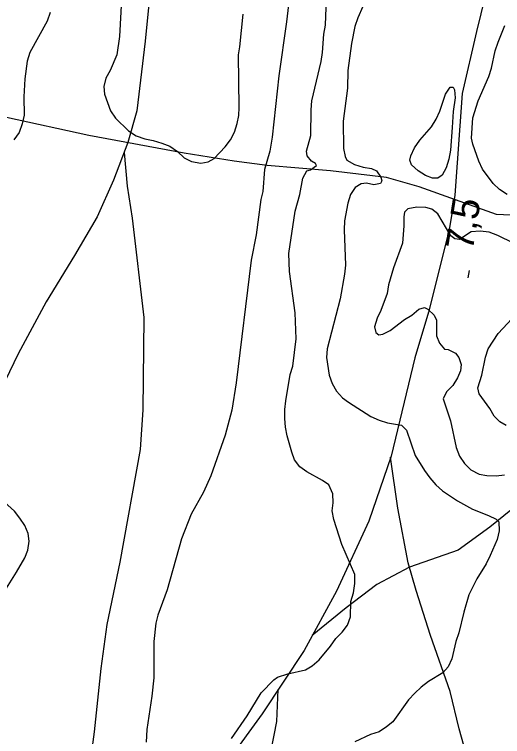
# Model space of a CAD drawing. Extents: x 282461 to 284471, y 5554090 to 5557646.
# Drawn here: x 282735.2 to 282787.8, y 5554817.6 to 5554895.5 of the extents above; entities that cross this region are included whole.
import ezdxf

# ---------------------------------------------------------------- set-up
doc = ezdxf.new("R2010")
doc.units = 0
for name, color, linetype in [('Niveau 1', 7, 'Continuous'), ('Niveau 2', 7, 'Continuous'), ('Niveau 22', 7, 'Continuous'), ('Niveau 3', 7, 'Continuous')]:
    doc.layers.add(name, color=color, linetype=linetype)

msp = doc.modelspace()

# ---------------------------------------------------------------- linework, layer by layer
at = {"layer": 'Niveau 1'}
for points in [[(282765.58, 5554860.49), (282765.49, 5554863.27), (282764.86, 5554867.76), (282764.78, 5554869.67), (282765.47, 5554874.24), (282765.97, 5554876.03), (282766.29, 5554877.82), (282766.74, 5554878.58), (282767.14, 5554878.7), (282767.77, 5554879.16), (282767.65, 5554879.39), (282767.25, 5554879.62), (282766.78, 5554880.2), (282766.71, 5554880.71), (282767.15, 5554882.39), (282767.18, 5554885.16), (282767.28, 5554886.15), (282768.27, 5554890.37), (282768.43, 5554891.35), (282768.57, 5554893.32), (282768.74, 5554894.3), (282768.95, 5554899.96)], [(282758.61, 5554817.39), (282760.3, 5554819.85), (282761.82, 5554822.31), (282763.18, 5554823.72), (282763.58, 5554824.01), (282764.67, 5554824.38), (282766.57, 5554824.81), (282767.32, 5554825.23), (282768.06, 5554825.88), (282769.3, 5554827.35), (282769.87, 5554828.16), (282770.55, 5554828.87), (282771.11, 5554829.63), (282771.45, 5554830.5), (282771.47, 5554832.18), (282771.75, 5554833.11), (282771.9, 5554834.1), (282771.89, 5554835.08), (282770.5, 5554838.3), (282769.65, 5554841.01), (282769.46, 5554841.93), (282769.56, 5554842.8), (282769.55, 5554843.78), (282769.12, 5554844.76), (282768.43, 5554845.22), (282766.74, 5554846.13), (282765.99, 5554846.7), (282765.4, 5554847.44), (282765.1, 5554848.25), (282764.62, 5554850.04), (282764.43, 5554850.96), (282764.36, 5554851.88), (282764.35, 5554852.86), (282764.46, 5554853.79), (282764.94, 5554856.62), (282765.22, 5554857.55), (282765.58, 5554860.49)]]:
    msp.add_lwpolyline(points, dxfattribs=at)
at = {"layer": 'Niveau 2'}
for points in [[(282765.41, 5554902.01), (282764.52, 5554894.67), (282763.72, 5554888.82), (282763, 5554882.23), (282762.73, 5554880.72), (282762.18, 5554878.75), (282761.98, 5554876.38), (282761.76, 5554875.51), (282761.28, 5554871.7), (282760.74, 5554868.98), (282759.12, 5554855.73), (282758.64, 5554852.78), (282757.92, 5554850.11), (282756.36, 5554845.71), (282755.57, 5554843.97), (282754.27, 5554841.59), (282753.21, 5554838.92), (282751.66, 5554833.42), (282750.66, 5554830.69), (282750.44, 5554829.83), (282750.23, 5554827.86), (282750.22, 5554823.93), (282750.02, 5554821.96), (282749.49, 5554818.38), (282749.39, 5554816.99)], [(282773.31, 5554897.58), (282772.24, 5554895.09), (282771.91, 5554894.16), (282771.53, 5554892.31), (282771.16, 5554889.42), (282771.13, 5554887.52), (282770.65, 5554883.94), (282770.69, 5554881), (282770.87, 5554880.13), (282771.05, 5554879.73), (282771.86, 5554879.27), (282772.79, 5554878.99), (282773.71, 5554878.83), (282774.24, 5554878.6), (282774.71, 5554877.91), (282774.83, 5554877.51), (282774.66, 5554877.22), (282773.97, 5554877.1), (282773.16, 5554877.27), (282772.58, 5554877.2), (282771.95, 5554876.79), (282771.44, 5554876.04), (282771.17, 5554875.11), (282770.79, 5554873.21), (282770.74, 5554872.23), (282770.91, 5554868.42), (282770.8, 5554867.44), (282770.32, 5554864.78), (282768.94, 5554859.4), (282768.84, 5554858.48), (282769.15, 5554856.58), (282769.45, 5554855.66), (282769.92, 5554854.85), (282770.57, 5554854.11), (282771.21, 5554853.65), (282773.65, 5554852.11), (282774.52, 5554851.72), (282775.44, 5554851.44), (282776.94, 5554851.16), (282777.47, 5554850.65)], [(282746.75, 5554897.11), (282746.51, 5554893.06)], [(282739.05, 5554895.65), (282738.72, 5554894.73), (282736.85, 5554891.36), (282736.58, 5554890.43), (282736.31, 5554888.52), (282736.22, 5554886.56), (282736.25, 5554884.59), (282736.03, 5554883.67), (282735.69, 5554882.74), (282735.13, 5554881.92)], [(282746.51, 5554893.06), (282746.25, 5554891.09), (282745.52, 5554889.41), (282745.06, 5554888.59), (282744.85, 5554887.67), (282744.91, 5554886.86), (282745.57, 5554885.07), (282746.1, 5554884.26), (282747.5, 5554882.89), (282748.32, 5554882.38), (282749.25, 5554882.04), (282750.17, 5554881.87), (282751.1, 5554881.59), (282751.97, 5554881.25), (282752.79, 5554880.68), (282753.49, 5554879.99), (282754.3, 5554879.6), (282755.29, 5554879.43), (282756.1, 5554879.55), (282756.73, 5554879.91), (282757.92, 5554881.19), (282758.49, 5554881.95), (282758.94, 5554882.76), (282759.22, 5554883.69), (282759.38, 5554884.56), (282759.43, 5554885.42), (282759.36, 5554891.09), (282759.52, 5554891.96), (282759.88, 5554895.49)], [(282788.32, 5554876.03), (282787.51, 5554876.6), (282786.81, 5554877.23), (282785.69, 5554878.78), (282785.28, 5554879.64), (282784.62, 5554881.48), (282784.5, 5554882.11), (282784.64, 5554884.3), (282785.2, 5554886.15), (282786.37, 5554888.76), (282786.65, 5554889.68), (282787.03, 5554891.53), (282787.36, 5554892.46), (282788.09, 5554894.25)], [(282782.41, 5554883.25), (282782.21, 5554880.82), (282782.05, 5554879.84), (282781.77, 5554878.92), (282781.32, 5554878.11), (282780.87, 5554877.81), (282780.29, 5554877.81), (282779.54, 5554878.09), (282778.73, 5554878.6), (282778.03, 5554879.23), (282777.85, 5554879.75), (282777.96, 5554880.21), (282778.35, 5554881.08), (282778.91, 5554881.89), (282780.16, 5554883.34), (282780.67, 5554884.15), (282781.06, 5554885.02), (282781.67, 5554886.87), (282782.18, 5554887.63), (282782.53, 5554887.63), (282782.65, 5554887.34), (282782.72, 5554886.48), (282782.5, 5554884.98), (282782.41, 5554883.25)], [(282789.02, 5554870.79), (282787.34, 5554871.64), (282786.41, 5554871.98), (282785.43, 5554872.09), (282784.45, 5554872.02), (282783.2, 5554871.2), (282782.68, 5554871.26), (282782.27, 5554871.6), (282780.86, 5554873.95), (282780.22, 5554874.46), (282779.58, 5554874.63), (282778.6, 5554874.68), (282777.62, 5554874.5), (282777.28, 5554874.15), (282777.18, 5554873.63), (282777.19, 5554872.65), (282777.04, 5554870.8), (282776.09, 5554868.14), (282775.54, 5554866.29), (282775.38, 5554865.37), (282774.71, 5554863.52), (282774.32, 5554862.71), (282774.04, 5554861.78), (282774.16, 5554861.15), (282774.51, 5554860.92), (282774.91, 5554860.98), (282775.72, 5554861.39), (282777.26, 5554862.56), (282778.06, 5554863.03), (282778.8, 5554863.67), (282779.43, 5554863.85), (282779.78, 5554863.68), (282780.48, 5554863.05), (282780.71, 5554862.48), (282780.73, 5554860.8), (282781.03, 5554860), (282781.56, 5554859.37), (282781.96, 5554859.32), (282782.77, 5554858.92), (282783.12, 5554858.46), (282783.36, 5554857.71), (282783.32, 5554857.02), (282782.98, 5554856.27), (282782.47, 5554855.46), (282781.79, 5554854.76), (282781.45, 5554854.01), (282782.23, 5554851.65), (282782.84, 5554848.77), (282783.2, 5554847.85), (282783.73, 5554847.05), (282784.43, 5554846.37), (282785.3, 5554845.91), (282786.16, 5554845.75), (282787.14, 5554845.7), (282788.06, 5554845.82)], [(282788.23, 5554851.13), (282787.53, 5554851.52), (282786.95, 5554852.15), (282786.48, 5554852.96), (282785.3, 5554854.56), (282785.18, 5554855.19), (282785.62, 5554856.58), (282786, 5554858.49), (282786.28, 5554859.41), (282787.35, 5554861.04), (282789.34, 5554863.19)], [(282777.47, 5554850.65), (282778.42, 5554847.89), (282779.42, 5554846.28), (282780.01, 5554845.48), (282780.65, 5554844.73), (282781.35, 5554844.1), (282782.98, 5554843.02), (282784.61, 5554842.11), (282786.34, 5554841.44), (282787.16, 5554841.04), (282787.45, 5554840.75), (282787.46, 5554839.77), (282787.24, 5554838.85), (282786.51, 5554837.11), (282786.06, 5554836.24), (282785.05, 5554834.62), (282784.2, 5554832.88), (282783.65, 5554831.03), (282783.12, 5554828.78), (282782.79, 5554827.85), (282782.36, 5554826), (282781.97, 5554825.12), (282781.41, 5554824.48), (282779.86, 5554823.53), (282779.07, 5554822.94), (282778.38, 5554822.29), (282777.7, 5554821.58), (282776.01, 5554819.19), (282775.33, 5554818.66), (282774.53, 5554818.12), (282773.61, 5554817.82), (282771.89, 5554817.04)], [(282732.85, 5554831.3), (282735.4, 5554835.31), (282736.3, 5554836.88), (282736.64, 5554837.69), (282736.8, 5554838.67), (282736.67, 5554839.48), (282736.32, 5554840.35), (282735.79, 5554841.15), (282735.2, 5554841.9), (282733.8, 5554843.16)]]:
    msp.add_lwpolyline(points, dxfattribs=at)
at = {"layer": 'Niveau 22'}
for points in [[(282750.48, 5554904.49), (282749.28, 5554892.58), (282748.38, 5554885.07), (282747.44, 5554881.65), (282745.87, 5554877.6), (282744.13, 5554873.65), (282741.69, 5554869.48), (282738.63, 5554864.48), (282735.59, 5554858.85), (282732.76, 5554853.06)], [(282787.3, 5554902.89), (282785.02, 5554893.63), (282783.49, 5554886.93), (282782.71, 5554875.96), (282782.09, 5554872.24), (282779.87, 5554863.37), (282778.37, 5554858.45), (282775.81, 5554847.83), (282773.41, 5554840.82), (282769.93, 5554833.29), (282766.44, 5554826.9), (282761.91, 5554820.05), (282758.28, 5554815.06), (282751.27, 5554807.41), (282746.09, 5554801.12), (282743.62, 5554797.59), (282735.86, 5554785.14), (282732.9, 5554781.41)], [(282827.03, 5554896.85), (282822.64, 5554894.43), (282818.81, 5554892.6), (282811.72, 5554888.34), (282806.69, 5554885.63), (282799.28, 5554880.69), (282794.94, 5554876.19), (282793.61, 5554873.79), (282793.26, 5554871.93), (282793.18, 5554869.73), (282793.56, 5554865.9), (282793.75, 5554861.39), (282794.27, 5554857.7), (282794.22, 5554854.23), (282793.9, 5554850.51), (282793.48, 5554848.42), (282791.83, 5554845.29), (282789.48, 5554842.61), (282786.46, 5554840.17), (282783.04, 5554837.69), (282777.8, 5554835.87), (282774.27, 5554833.99), (282770.96, 5554831.5), (282767.31, 5554828.5)], [(282876.4, 5554870.61), (282871.98, 5554871.35), (282863.37, 5554870.72), (282851.36, 5554869.31), (282844.71, 5554869.64), (282838.74, 5554870.56), (282822.28, 5554873.95), (282814.13, 5554875.11), (282809.24, 5554875.27), (282805.86, 5554875.08), (282800.26, 5554874.47), (282796.92, 5554873.95), (282793.61, 5554873.79), (282791, 5554873.72), (282787.19, 5554873.89), (282778.86, 5554876.86), (282775.32, 5554877.89), (282769.3, 5554878.59), (282762.45, 5554879.16), (282758.91, 5554879.62), (282753.5, 5554880.51), (282743.23, 5554882.41), (282734.33, 5554884.36)], [(282747.02, 5554880.56), (282747.37, 5554876.95), (282747.88, 5554873.49), (282749.15, 5554862.77), (282749.04, 5554852.83), (282748.75, 5554848.55), (282746.57, 5554836.42), (282745.16, 5554829.7), (282744.52, 5554824.96), (282743.8, 5554818.13), (282742.96, 5554811.88), (282742.44, 5554806.91), (282741.71, 5554801.12), (282740.27, 5554794.2), (282739.43, 5554790.82), (282739.07, 5554787.45), (282736.155, 5554776.336), (282736.033, 5554772.805), (282734.44, 5554763.491)], [(282763.14, 5554744.73), (282766.44, 5554752.88), (282768.57, 5554756.26), (282770.05, 5554759.06), (282772.65, 5554765.13), (282775.21, 5554768.79), (282777.45, 5554771.73), (282779.73, 5554775.49), (282783.03, 5554782.49), (282785.83, 5554787.84), (282787.73, 5554793.3), (282787.68, 5554799.61), (282786.97, 5554803.74), (282786.15, 5554807.75), (282783.17, 5554818.44), (282782.18, 5554822.47), (282780.08, 5554828.5), (282778.53, 5554833.35), (282777.67, 5554836.34), (282776.53, 5554842.22), (282775.77, 5554847.72)], [(282759.83, 5554730.98), (282758.38, 5554740.26), (282757.25, 5554745.68), (282756.23, 5554751.79), (282754.71, 5554759.4), (282753.6, 5554763.43), (282751.99, 5554768.44), (282749.6, 5554773.32), (282748.68, 5554776.68), (282748.18, 5554780.15), (282748.4, 5554782.36), (282749.13, 5554786), (282750.9, 5554789.48), (282753.65, 5554792.73), (282756.24, 5554795.31), (282758.07, 5554798.47), (282760.03, 5554802.88), (282761.17, 5554807.27), (282762.14, 5554811.8), (282762.87, 5554816.09), (282763.51, 5554819.22), (282763.64, 5554822.68)]]:
    msp.add_lwpolyline(points, dxfattribs=at)
at = {"layer": 'Niveau 3'}
msp.add_line((282784.14, 5554867.06), (282784.26, 5554867.85), dxfattribs=at)

# ---------------------------------------------------------------- texts
msp.add_text('7,5  ', height=3, rotation=81.09575, dxfattribs=at).set_placement((282784.62, 5554869.9))

doc.saveas('drawing.dxf')
